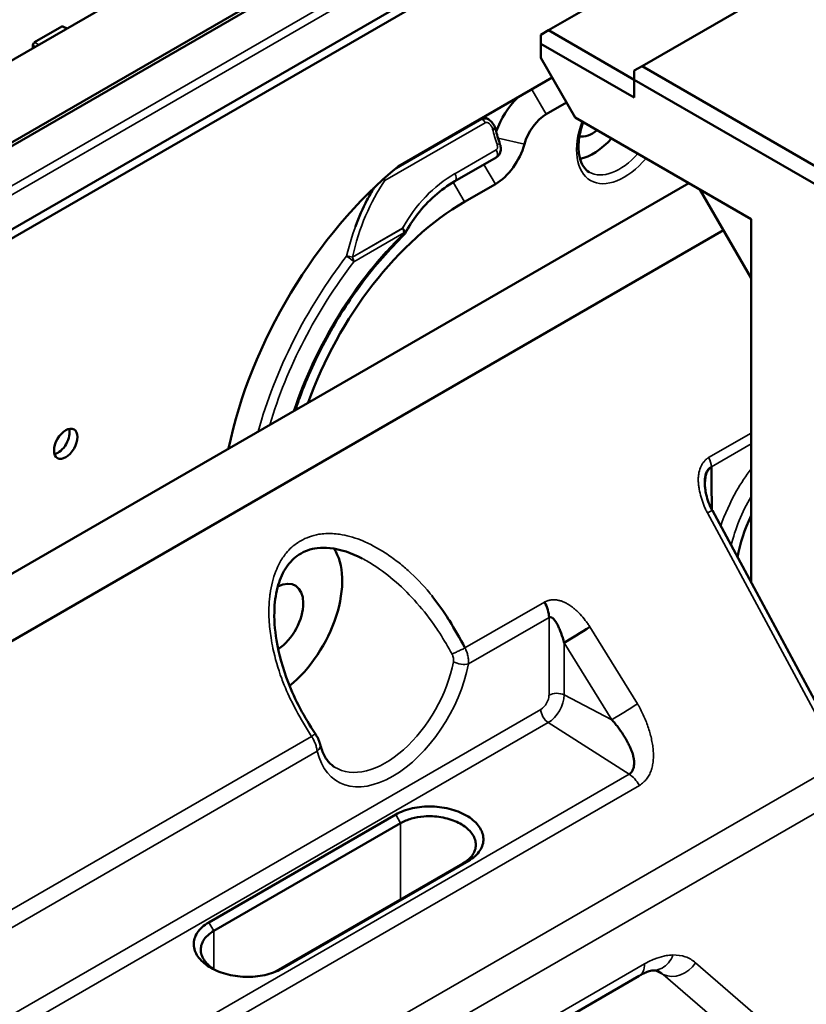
# Model space of a CAD drawing. Header units: millimetres. Extents: x 0 to 14369, y -869 to 2970.
# Tile 746 of 787: x 3758 to 3794, y 1901 to 1946. Entities that reach past the tile are written whole.
import ezdxf

# ---------------------------------------------------------------- set-up
doc = ezdxf.new("R2010")
doc.units = ezdxf.units.MM
doc.header["$LTSCALE"] = 10
doc.layers.add('Sichtbar (ISO)', color=7, linetype='Continuous', lineweight=50)
doc.layers.add('Sichtbar schmal (ISO)', color=7, linetype='Continuous', lineweight=35)

msp = doc.modelspace()

# ---------------------------------------------------------------- linework, layer by layer
at = {"layer": 'Sichtbar (ISO)'}
for p, q in [((3882.613, 2015.845), (3706.686, 1914.274)), ((3706.686, 1914.274), (3882.613, 2015.845)), ((3709.99, 1912.297), (3885.674, 2013.728)), ((3885.674, 2013.728), (3709.99, 1912.297)), ((3710.125, 1912.541), (3885.398, 2013.735)), ((3885.398, 2013.735), (3710.125, 1912.541)), ((3782.028, 1945.076), (3813.037, 1962.979)), ((3712.873, 1910.17), (3780.967, 1949.485)), ((3713.227, 1909.966), (3781.321, 1949.281)), ((3796.499, 1949.348), (3786.271, 1943.443)), ((3758.689, 1944.526), (3759.933, 1945.244)), ((3759.981, 1945.251), (3760.18, 1945.158)), ((3782.028, 1945.076), (3781.674, 1944.872)), ((3781.674, 1944.463), (3781.674, 1944.872)), ((3785.917, 1942.83), (3782.028, 1945.076)), ((3758.618, 1944.404), (3758.618, 1944.256)), ((3785.917, 1942.014), (3781.674, 1944.463)), ((3781.674, 1944.463), (3781.674, 1943.816)), ((3783.235, 1941.113), (3781.674, 1943.816)), ((3786.271, 1943.443), (3785.917, 1943.239)), ((3786.271, 1943.443), (3797.938, 1936.707)), ((3785.917, 1943.239), (3785.917, 1942.83)), ((3782.19, 1942.924), (3775.195, 1938.885)), ((3785.917, 1942.83), (3797.584, 1936.094)), ((3785.917, 1942.83), (3785.917, 1942.014)), ((3782.844, 1941.791), (3781.922, 1941.259)), ((3779.294, 1941.035), (3779.106, 1941.143)), ((3779.294, 1941.035), (3779.106, 1941.143)), ((3791.22, 1936.502), (3783.235, 1941.113)), ((3777.772, 1938.215), (3779.651, 1939.3)), ((3777.772, 1938.215), (3779.651, 1939.3)), ((3788.392, 1938.135), (3658.673, 1863.242)), ((3779.61, 1938.087), (3778.21, 1937.278)), ((3791.22, 1933.814), (3788.892, 1937.847)), ((3791.22, 1919.999), (3791.22, 1936.502)), ((3789.964, 1935.99), (3659.514, 1860.675)), ((3775.399, 1936.079), (3775.399, 1936.079)), ((3775.511, 1935.848), (3775.511, 1935.848)), ((3789.124, 1924.399), (3789.124, 1924.442)), ((3789.463, 1923.267), (3795.543, 1911.96)), ((3778.072, 1917.319), (3778.072, 1917.319)), ((3777.825, 1916.826), (3777.825, 1916.827)), ((3766.601, 1904.555), (3775.087, 1909.454)), ((3766.825, 1904.167), (3775.311, 1909.066)), ((3778.139, 1907.234), (3769.654, 1902.335)), ((3778.386, 1907.349), (3769.901, 1902.45)), ((3786.386, 1902.65), (3786.385, 1902.65)), ((3786.137, 1902.124), (3673.477, 1837.08))]:
    msp.add_line(p, q, dxfattribs=at)
for end in [331.0316, 331.0342]:
    msp.add_arc((3775.249, 1935.992), 0.3, 314.3792, end, dxfattribs=at)
for centre, major_axis, ratio, start_param, end_param in [((3759.933, 1945.163), (-0.0503, -0.0868), 0.576, 3.193295, 3.927727), ((3758.689, 1944.444), (0.0502, 0.0865), 0.5787, 0.788491, 2.356949), ((3781.215, 1940.442), (-1.25, -2.165), 0.57735, 4.275157, 5.016157), ((3781.922, 1940.034), (-0.75, -1.299), 0.57735, 3.926991, 5.13258), ((3784.043, 1941.708), (-0.8, -1.386), 0.57735, 0.212862, 0.958774), ((3779.61, 1939.72), (-1, -1.732), 0.57735, 0.785398, 1.990987), ((3779.538, 1939.807), (0.283, 0.1), 0.128698, 6.28289, 6.283185), ((3779.538, 1939.807), (0.283, 0.1), 0.128698, 6.28289, 6.283185), ((3784.043, 1941.708), (1.375, 2.382), 0.57735, 3.620344, 4.37156), ((3779.501, 1939.56), (0.15, -0.26), 0.57735, 0, 0.001891), ((3779.501, 1939.56), (0.15, -0.26), 0.57735, 0, 0.001536), ((3777.255, 1928.644), (-7.15, -12.384), 0.57735, 4.132187, 5.232447), ((3776.088, 1929.318), (6.125, 10.608), 0.57735, 1.018593, 1.018598), ((3778.21, 1928.093), (-5.625, -9.743), 0.57735, 3.926991, 5.027286), ((3759.754, 1926.5), (-0.375, -0.65), 0.57735, 0.490883, 2.65071), ((3759.754, 1926.5), (0.375, 0.65), 0.57735, 3.632475, 5.792303), ((3759.754, 1926.5), (0.375, 0.65), 0.57735, 3.632475, 5.792303), ((3789.125, 1924.39), (0.0027, -0.0493), 0.015959, 3.701203, 4.291766), ((3794.049, 1922.214), (2.5, 4.33), 0.57735, 1.712693, 2.128938), ((3769.654, 1918.335), (2.125, 3.681), 0.57735, 4.134425, 6.003017), ((3769.654, 1918.335), (0.875, 1.516), 0.57735, 4.006766, 7.003698), ((3772.695, 1916.492), (4.345, -7.526), 0.577262, 1.55915, 1.559196), ((3781.339, 1918.815), (-0.5, 0.866), 0.57735, 3.926991, 4.712389), ((3783.403, 1917.686), (0.851, 0.526), 0.021381, 3.793765, 5.327544), ((3782.4, 1916.055), (1.626, -2.817), 0.57735, 1.84905, 1.849071), ((3771.159, 1912.535), (0.494, 0.118), 0.696956, 6.279413, 6.307769), ((3783.334, 1913.578), (2.069, -3.583), 0.576557, 0.449337, 0.449355)]:
    msp.add_ellipse(centre, major_axis=major_axis, ratio=ratio, start_param=start_param, end_param=end_param, dxfattribs=at)
msp.add_ellipse((3760.108, 1926.296), major_axis=(-0.375, -0.65), ratio=0.57735, dxfattribs=at)
for points, knots in [([(3779.313, 1941.018), (3779.273, 1941.046), (3779.23, 1941.064), (3779.186, 1941.071), (3779.123, 1941.081), (3779.06, 1941.067), (3779.003, 1941.034)], [0.5774043, 0.5774043, 0.5774043, 0.5774043, 0.75, 0.75, 0.75, 1, 1, 1, 1]), ([(3779.083, 1941.067), (3779.118, 1941.075), (3779.153, 1941.076), (3779.188, 1941.071), (3779.231, 1941.064), (3779.274, 1941.046), (3779.313, 1941.018)], [0.1115702, 0.1115702, 0.1115702, 0.1115702, 0.25, 0.25, 0.25, 0.4237216, 0.4237216, 0.4237216, 0.4237216]), ([(3779.313, 1941.018), (3779.378, 1940.973), (3779.437, 1940.917), (3779.542, 1940.785), (3779.589, 1940.704), (3779.62, 1940.602), (3779.625, 1940.585), (3779.628, 1940.568)], [0, 0, 0, 0, 0.02377848, 0.02377848, 0.05068163, 0.05068163, 0.05600114, 0.05600114, 0.05600114, 0.05600114]), ([(3779.313, 1941.018), (3779.378, 1940.973), (3779.436, 1940.917), (3779.542, 1940.786), (3779.588, 1940.705), (3779.62, 1940.603), (3779.625, 1940.585), (3779.628, 1940.568)], [0.00003926, 0.00003926, 0.00003926, 0.00003926, 0.02375386, 0.02375386, 0.05065042, 0.05065042, 0.05603983, 0.05603983, 0.05603983, 0.05603983]), ([(3783.596, 1940.904), (3783.58, 1940.857), (3783.564, 1940.81), (3783.469, 1940.498), (3783.418, 1940.238), (3783.379, 1939.759), (3783.39, 1939.539), (3783.465, 1939.161), (3783.529, 1939.003), (3783.684, 1938.771), (3783.771, 1938.69), (3783.87, 1938.632)], [5.82376, 5.82376, 5.82376, 5.82376, 5.878137, 5.878137, 6.18383, 6.18383, 6.486182, 6.486182, 6.790313, 6.790313, 7.068583, 7.068583, 7.068583, 7.068583]), ([(3779.486, 1940.588), (3779.554, 1940.594), (3779.62, 1940.589), (3779.628, 1940.57), (3779.628, 1940.569), (3779.628, 1940.569), (3779.628, 1940.568)], [0, 0, 0, 0, 0.5, 0.5, 0.5, 0.5157914, 0.5157914, 0.5157914, 0.5157914]), ([(3779.628, 1940.568), (3779.627, 1940.575), (3779.619, 1940.58), (3779.606, 1940.584), (3779.582, 1940.591), (3779.536, 1940.592), (3779.486, 1940.588)], [0.4835702, 0.4835702, 0.4835702, 0.4835702, 0.6666667, 0.6666667, 0.6666667, 1, 1, 1, 1]), ([(3779.821, 1939.907), (3779.847, 1939.832), (3779.861, 1939.752), (3779.859, 1939.641), (3779.855, 1939.607), (3779.835, 1939.52), (3779.812, 1939.466), (3779.754, 1939.381), (3779.719, 1939.346), (3779.671, 1939.312), (3779.661, 1939.306), (3779.651, 1939.3)], [0, 0, 0, 0, 0.02379739, 0.02379739, 0.03400658, 0.03400658, 0.05106154, 0.05106154, 0.06560045, 0.06560045, 0.06905373, 0.06905373, 0.06905373, 0.06905373]), ([(3779.821, 1939.907), (3779.846, 1939.833), (3779.861, 1939.753), (3779.859, 1939.642), (3779.855, 1939.609), (3779.835, 1939.521), (3779.813, 1939.468), (3779.756, 1939.384), (3779.723, 1939.35), (3779.687, 1939.323)], [0, 0, 0, 0, 0.02364659, 0.02364659, 0.03385204, 0.03385204, 0.0509476, 0.0509476, 0.06474025, 0.06474025, 0.06474025, 0.06474025]), ([(3774.53, 1938.315), (3774.554, 1938.294), (3774.576, 1938.271), (3774.596, 1938.246), (3774.596, 1938.245), (3774.596, 1938.245)], [-0.009543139, -0.009543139, -0.009543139, -0.009543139, 0, 0, 0.000117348, 0.000117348, 0.000117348, 0.000117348]), ([(3774.596, 1938.245), (3774.596, 1938.245), (3774.596, 1938.246), (3774.576, 1938.271), (3774.554, 1938.294), (3774.53, 1938.315)], [-0.000117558, -0.000117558, -0.000117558, -0.000117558, 0, 0, 0.009544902, 0.009544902, 0.009544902, 0.009544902]), ([(3777.772, 1938.215), (3777.124, 1937.841), (3776.548, 1937.327), (3775.871, 1936.446), (3775.681, 1936.154), (3775.511, 1935.847)], [0, 0, 0, 0, 0.2796756, 0.2796756, 0.404042, 0.404042, 0.404042, 0.404042]), ([(3777.772, 1938.215), (3777.124, 1937.841), (3776.548, 1937.327), (3775.871, 1936.446), (3775.681, 1936.154), (3775.512, 1935.847)], [0, 0, 0, 0, 0.2796756, 0.2796756, 0.4040211, 0.4040211, 0.4040211, 0.4040211]), ([(3774.101, 1937.916), (3773.99, 1937.737), (3773.682, 1937.194), (3773.412, 1936.584), (3773.255, 1936.156), (3773.254, 1936.151)], [0.1594306, 0.1594306, 0.1594306, 0.1594306, 0.3333333, 0.6666667, 0.6704928, 0.6704928, 0.6704928, 0.6704928]), ([(3775.474, 1935.958), (3775.465, 1935.984), (3775.45, 1936.011), (3775.422, 1936.051), (3775.411, 1936.064), (3775.4, 1936.077), (3775.4, 1936.078), (3775.399, 1936.078)], [-0.0152082, -0.0152082, -0.0152082, -0.0152082, -0.00504038, -0.00504038, 0, 0, 0.00020872, 0.00020872, 0.00020872, 0.00020872]), ([(3775.459, 1935.778), (3774.793, 1935.127), (3774.155, 1934.395), (3772.975, 1932.817), (3772.433, 1931.971), (3771.478, 1930.216), (3771.065, 1929.308), (3770.659, 1928.205), (3770.592, 1928.014), (3770.529, 1927.822)], [1.9052067, 1.9052067, 1.9052067, 1.9052067, 2.1524839, 2.1524839, 2.3997611, 2.3997611, 2.6470383, 2.6470383, 2.6990766, 2.6990766, 2.6990766, 2.6990766]), ([(3775.459, 1935.778), (3774.793, 1935.127), (3774.155, 1934.395), (3772.975, 1932.817), (3772.433, 1931.971), (3771.478, 1930.216), (3771.065, 1929.308), (3770.659, 1928.205), (3770.592, 1928.014), (3770.529, 1927.822)], [1.9052067, 1.9052067, 1.9052067, 1.9052067, 2.1524839, 2.1524839, 2.3997611, 2.3997611, 2.6470383, 2.6470383, 2.6990766, 2.6990766, 2.6990766, 2.6990766]), ([(3789.122, 1924.431), (3789.122, 1924.448), (3789.122, 1924.464), (3789.122, 1924.48), (3789.122, 1924.488), (3789.122, 1924.496), (3789.122, 1924.504), (3789.122, 1924.541), (3789.122, 1924.578), (3789.123, 1924.615), (3789.125, 1924.663), (3789.128, 1924.711), (3789.133, 1924.757), (3789.136, 1924.779), (3789.139, 1924.8), (3789.143, 1924.82), (3789.146, 1924.836), (3789.149, 1924.852), (3789.152, 1924.867), (3789.161, 1924.906), (3789.172, 1924.942), (3789.186, 1924.977), (3789.201, 1925.012), (3789.219, 1925.045), (3789.241, 1925.077), (3789.263, 1925.109), (3789.289, 1925.139), (3789.318, 1925.168), (3789.333, 1925.182), (3789.348, 1925.195), (3789.364, 1925.209), (3789.373, 1925.215), (3789.381, 1925.222), (3789.39, 1925.228), (3789.398, 1925.235), (3789.407, 1925.241), (3789.417, 1925.247)], [0, 0, 0, 0, 0.049273, 0.049273, 0.049273, 0.073789, 0.073789, 0.073789, 0.18509, 0.18509, 0.18509, 0.33324, 0.33324, 0.33324, 0.402454, 0.402454, 0.402454, 0.456725, 0.456725, 0.456725, 0.592543, 0.592543, 0.592543, 0.72836, 0.72836, 0.72836, 0.864178, 0.864178, 0.864178, 0.932086, 0.932086, 0.932086, 0.966041, 0.966041, 0.966041, 1, 1, 1, 1]), ([(3789.4, 1925.236), (3789.397, 1925.234), (3789.393, 1925.231), (3789.39, 1925.228), (3789.381, 1925.222), (3789.373, 1925.215), (3789.365, 1925.209), (3789.349, 1925.195), (3789.334, 1925.181), (3789.32, 1925.166), (3789.317, 1925.163), (3789.314, 1925.16), (3789.311, 1925.157), (3789.288, 1925.131), (3789.268, 1925.102), (3789.251, 1925.072), (3789.232, 1925.041), (3789.216, 1925.007), (3789.202, 1924.971), (3789.189, 1924.937), (3789.177, 1924.901), (3789.167, 1924.862), (3789.157, 1924.827), (3789.15, 1924.79), (3789.144, 1924.752), (3789.137, 1924.706), (3789.132, 1924.659), (3789.128, 1924.613), (3789.125, 1924.576), (3789.123, 1924.54), (3789.122, 1924.504), (3789.122, 1924.496), (3789.122, 1924.487), (3789.122, 1924.479), (3789.122, 1924.463), (3789.122, 1924.447), (3789.122, 1924.431)], [0.0246692, 0.0246692, 0.0246692, 0.0246692, 0.0409672, 0.0409672, 0.0409672, 0.0808954, 0.0808954, 0.0808954, 0.1576429, 0.1576429, 0.1576429, 0.1731891, 0.1731891, 0.1731891, 0.2997321, 0.2997321, 0.2997321, 0.4298582, 0.4298582, 0.4298582, 0.5542256, 0.5542256, 0.5542256, 0.6707633, 0.6707633, 0.6707633, 0.8123564, 0.8123564, 0.8123564, 0.9236762, 0.9236762, 0.9236762, 0.9500473, 0.9500473, 0.9500473, 1, 1, 1, 1]), ([(3789.417, 1925.247), (3789.424, 1924.702), (3789.431, 1924.054), (3789.432, 1923.41), (3789.432, 1923.308)], [0.0000002, 0.0000002, 0.0000002, 0.0000002, 0.3333333, 0.3957709, 0.3957709, 0.3957709, 0.3957709]), ([(3789.123, 1924.409), (3789.123, 1924.41), (3789.123, 1924.41), (3789.123, 1924.41), (3789.123, 1924.41), (3789.123, 1924.41), (3789.123, 1924.41), (3789.123, 1924.41), (3789.123, 1924.41), (3789.123, 1924.409), (3789.123, 1924.409), (3789.123, 1924.409), (3789.123, 1924.408), (3789.123, 1924.407), (3789.123, 1924.406), (3789.123, 1924.404), (3789.123, 1924.402), (3789.124, 1924.397), (3789.124, 1924.393), (3789.125, 1924.378), (3789.126, 1924.367), (3789.13, 1924.326), (3789.133, 1924.295), (3789.148, 1924.173), (3789.164, 1924.08), (3789.24, 1923.743), (3789.331, 1923.494), (3789.455, 1923.265)], [0, 0, 0, 0, 0.000101, 0.000101, 0.0001657, 0.0001657, 0.0002108, 0.0002108, 0.000309, 0.000309, 0.0004295, 0.0004295, 0.0006062, 0.0006062, 0.0009042, 0.0009042, 0.0014801, 0.0014801, 0.0027639, 0.0027639, 0.0060893, 0.0060893, 0.0157381, 0.0157381, 0.0447197, 0.0447197, 0.1229007, 0.1229007, 0.1229007, 0.1229007]), ([(3773.569, 1921.084), (3773.089, 1921.334), (3772.58, 1921.509), (3771.902, 1921.578), (3771.71, 1921.577), (3771.224, 1921.518), (3770.941, 1921.419), (3770.478, 1921.118), (3770.284, 1920.923), (3769.969, 1920.458), (3769.844, 1920.182), (3769.657, 1919.553), (3769.602, 1919.191), (3769.56, 1918.351), (3769.595, 1917.861), (3769.78, 1916.735), (3769.964, 1916.089), (3770.52, 1914.654), (3770.938, 1913.863), (3771.433, 1913.14)], [0, 0, 0, 0, 0.175236, 0.175236, 0.246085, 0.246085, 0.362695, 0.362695, 0.468528, 0.468528, 0.575825, 0.575825, 0.696329, 0.696329, 0.849159, 0.849159, 1.050553, 1.050553, 1.313824, 1.313824, 1.313824, 1.313824]), ([(3778.23, 1917.02), (3778, 1917.464), (3777.764, 1917.879), (3777.523, 1918.264), (3777.512, 1918.281), (3777.502, 1918.298), (3777.491, 1918.314), (3777.259, 1918.68), (3777.022, 1919.019), (3776.778, 1919.329), (3776.76, 1919.352), (3776.742, 1919.375), (3776.723, 1919.398)], [0, 0, 0, 0, 0.05, 0.05, 0.05, 0.0521595, 0.0521595, 0.0521595, 0.1, 0.1, 0.1, 0.1035993, 0.1035993, 0.1035993, 0.1035993]), ([(3782.388, 1918.159), (3782.371, 1918.187), (3782.351, 1918.217), (3782.322, 1918.256), (3782.307, 1918.275), (3782.287, 1918.301), (3782.251, 1918.342), (3782.21, 1918.379), (3782.141, 1918.418), (3782.089, 1918.424), (3782.046, 1918.407)], [0.619134, 0.619134, 0.619134, 0.619134, 0.71875, 0.734375, 0.75, 0.78125, 0.8125, 0.875, 0.90625, 1, 1, 1, 1]), ([(3782.734, 1917.257), (3782.729, 1917.275), (3782.72, 1917.312), (3782.698, 1917.386), (3782.635, 1917.591), (3782.552, 1917.807), (3782.479, 1917.977), (3782.435, 1918.073), (3782.408, 1918.126), (3782.388, 1918.159)], [0, 0, 0, 0, 0.03125, 0.0625, 0.125, 0.375, 0.4375, 0.5, 0.619134, 0.619134, 0.619134, 0.619134]), ([(3785.686, 1911.286), (3785.732, 1911.314), (3785.809, 1911.387), (3785.877, 1911.527), (3785.902, 1911.655), (3785.909, 1911.758), (3785.91, 1911.834), (3785.906, 1911.907), (3785.896, 1911.999), (3785.875, 1912.113), (3785.834, 1912.249), (3785.779, 1912.393), (3785.71, 1912.548), (3785.597, 1912.779), (3785.423, 1913.081), (3785.217, 1913.377), (3785.057, 1913.577), (3784.965, 1913.685), (3784.918, 1913.737), (3784.895, 1913.763)], [0, 0, 0, 0, 0.064077, 0.125975, 0.186824, 0.216344, 0.2447, 0.271548, 0.297156, 0.346406, 0.395986, 0.449249, 0.508624, 0.573515, 0.714215, 0.859992, 0.931355, 0.966092, 1, 1, 1, 1]), ([(3771.43, 1913.133), (3771.467, 1913.078), (3771.502, 1913.021), (3771.574, 1912.884), (3771.609, 1912.803), (3771.639, 1912.702), (3771.645, 1912.681), (3771.65, 1912.661)], [0.00054445, 0.00054445, 0.00054445, 0.00054445, 0.02043961, 0.02043961, 0.04821454, 0.04821454, 0.05511981, 0.05511981, 0.05511981, 0.05511981]), ([(3771.657, 1912.652), (3771.681, 1912.55), (3771.711, 1912.454), (3771.778, 1912.275), (3771.816, 1912.192), (3771.899, 1912.04), (3771.943, 1911.971), (3772.039, 1911.847), (3772.09, 1911.791), (3772.197, 1911.692), (3772.254, 1911.649), (3772.313, 1911.611)], [3.3790393, 3.3790393, 3.3790393, 3.3790393, 3.4836905, 3.4836905, 3.5883418, 3.5883418, 3.6929931, 3.6929931, 3.7976443, 3.7976443, 3.9022956, 3.9022956, 3.9022956, 3.9022956]), ([(3778.386, 1907.349), (3778.5, 1907.415), (3778.602, 1907.488), (3778.778, 1907.647), (3778.852, 1907.732), (3779.021, 1907.99), (3779.075, 1908.172), (3779.064, 1908.541), (3778.999, 1908.725), (3778.759, 1909.071), (3778.586, 1909.23), (3778.152, 1909.501), (3777.895, 1909.611), (3777.334, 1909.766), (3777.033, 1909.811), (3776.427, 1909.828), (3776.126, 1909.801), (3775.563, 1909.676), (3775.304, 1909.579), (3775.087, 1909.454)], [0.000001, 0.000001, 0.000001, 0.000001, 0.0483403, 0.0483403, 0.0966192, 0.0966192, 0.1872762, 0.1872762, 0.277959, 0.277959, 0.3686136, 0.3686136, 0.4592114, 0.4592114, 0.5496911, 0.5496911, 0.6400034, 0.6400034, 0.7316416, 0.7316416, 0.7316416, 0.7316416]), ([(3775.311, 1909.066), (3775.454, 1909.149), (3775.618, 1909.217), (3775.977, 1909.319), (3776.17, 1909.353), (3776.497, 1909.378), (3776.627, 1909.38), (3776.886, 1909.368), (3777.016, 1909.354), (3777.27, 1909.312), (3777.395, 1909.284), (3777.634, 1909.212), (3777.748, 1909.17), (3777.963, 1909.072), (3778.063, 1909.017), (3778.245, 1908.897), (3778.326, 1908.831), (3778.469, 1908.693), (3778.53, 1908.62), (3778.627, 1908.469), (3778.664, 1908.391), (3778.713, 1908.233), (3778.725, 1908.153), (3778.724, 1907.994), (3778.711, 1907.915), (3778.666, 1907.78), (3778.639, 1907.723), (3778.556, 1907.585), (3778.492, 1907.507), (3778.335, 1907.36), (3778.243, 1907.293), (3778.139, 1907.234)], [-0.6293076, -0.6293076, -0.6293076, -0.6293076, -0.568568, -0.568568, -0.5078073, -0.5078073, -0.4688211, -0.4688211, -0.4297914, -0.4297914, -0.3907246, -0.3907246, -0.3516324, -0.3516324, -0.3125305, -0.3125305, -0.2734282, -0.2734282, -0.2343389, -0.2343389, -0.1952771, -0.1952771, -0.1562536, -0.1562536, -0.1172733, -0.1172733, -0.0879658, -0.0879658, -0.0439821, -0.0439821, -0.000001, -0.000001, -0.000001, -0.000001]), ([(3766.601, 1904.555), (3766.487, 1904.489), (3766.385, 1904.416), (3766.209, 1904.257), (3766.135, 1904.172), (3765.967, 1903.914), (3765.913, 1903.732), (3765.924, 1903.363), (3765.988, 1903.179), (3766.229, 1902.833), (3766.402, 1902.675), (3766.836, 1902.404), (3767.092, 1902.294), (3767.654, 1902.138), (3767.955, 1902.093), (3768.561, 1902.076), (3768.861, 1902.104), (3769.425, 1902.228), (3769.684, 1902.325), (3769.901, 1902.45)], [0.000001, 0.000001, 0.000001, 0.000001, 0.0483403, 0.0483403, 0.0966192, 0.0966192, 0.1872762, 0.1872762, 0.277959, 0.277959, 0.3686136, 0.3686136, 0.4592114, 0.4592114, 0.5496911, 0.5496911, 0.6400034, 0.6400034, 0.7316416, 0.7316416, 0.7316416, 0.7316416]), ([(3766.904, 1902.386), (3766.872, 1902.405), (3766.841, 1902.424), (3766.72, 1902.504), (3766.638, 1902.569), (3766.495, 1902.708), (3766.435, 1902.781), (3766.337, 1902.932), (3766.3, 1903.01), (3766.251, 1903.168), (3766.239, 1903.248), (3766.24, 1903.407), (3766.253, 1903.486), (3766.299, 1903.621), (3766.325, 1903.678), (3766.408, 1903.816), (3766.472, 1903.894), (3766.63, 1904.04), (3766.722, 1904.107), (3766.825, 1904.167)], [-0.3256693, -0.3256693, -0.3256693, -0.3256693, -0.3126997, -0.3126997, -0.273573, -0.273573, -0.2344571, -0.2344571, -0.1953659, -0.1953659, -0.1563099, -0.1563099, -0.117294, -0.117294, -0.0879729, -0.0879729, -0.0439802, -0.0439802, -0.000001, -0.000001, -0.000001, -0.000001]), ([(3786.808, 1902.377), (3786.746, 1902.376), (3786.678, 1902.366), (3786.535, 1902.322), (3786.469, 1902.297), (3786.331, 1902.234), (3786.261, 1902.199), (3786.186, 1902.157)], [0, 0, 0, 0, 0.0658785, 0.0658785, 0.1082183, 0.1082183, 0.1441376, 0.1441376, 0.1441376, 0.1441376])]:
    msp.add_open_spline(points, degree=3, knots=knots, dxfattribs=at)
for points in [[(3779.628, 1940.568), (3779.679, 1940.346), (3779.744, 1940.125), (3779.821, 1939.907)], [(3779.628, 1940.568), (3779.679, 1940.346), (3779.744, 1940.125), (3779.821, 1939.907)], [(3769.654, 1902.335), (3769.637, 1902.325), (3769.62, 1902.315), (3769.602, 1902.306)], [(3787.027, 1902.336), (3786.994, 1902.352), (3786.907, 1902.378), (3786.811, 1902.377)]]:
    msp.add_open_spline(points, degree=3, dxfattribs=at)
at = {"layer": 'Sichtbar schmal (ISO)'}
for p, q in [((3883.907, 2010.906), (3711.757, 1911.515)), ((3711.757, 1911.515), (3883.907, 2010.906)), ((3711.86, 1911.166), (3884.011, 2010.558)), ((3884.011, 2010.557), (3711.86, 1911.166)), ((3759.933, 1945.244), (3760.153, 1945.142)), ((3758.741, 1944.327), (3758.618, 1944.404)), ((3758.879, 1944.407), (3758.689, 1944.526)), ((3781.922, 1941.259), (3781.268, 1942.391)), ((3774.596, 1938.245), (3779.153, 1940.876)), ((3779.153, 1940.876), (3774.596, 1938.245)), ((3775.01, 1938.732), (3779.002, 1941.034)), ((3779.003, 1941.034), (3775.012, 1938.733)), ((3778.96, 1941.059), (3779.003, 1941.034)), ((3779.002, 1941.034), (3778.96, 1941.059)), ((3780.931, 1939.899), (3779.732, 1940.179)), ((3779.651, 1939.646), (3777.772, 1938.561)), ((3777.772, 1938.561), (3779.651, 1939.646)), ((3779.61, 1938.087), (3779.095, 1938.979)), ((3778.21, 1937.278), (3777.695, 1938.17)), ((3775.399, 1936.078), (3773.121, 1934.763)), ((3773.121, 1934.763), (3775.399, 1936.079)), ((3773.183, 1934.554), (3775.461, 1935.87)), ((3775.461, 1935.87), (3773.183, 1934.554)), ((3789.292, 1925.665), (3791.22, 1926.779)), ((3791.22, 1926.289), (3789.417, 1925.247)), ((3795.314, 1911.849), (3789.235, 1923.156)), ((3791.127, 1920.173), (3791.22, 1920.173)), ((3778.23, 1917.02), (3781.839, 1919.104)), ((3782.046, 1918.407), (3778.39, 1916.296)), ((3782.046, 1914.876), (3782.046, 1918.407)), ((3783.903, 1917.975), (3786.064, 1914.481)), ((3782.734, 1917.257), (3784.895, 1913.763)), ((3782.734, 1914.886), (3782.734, 1917.257)), ((3784.895, 1913.763), (3782.734, 1914.886)), ((3665.743, 1847.299), (3781.674, 1914.232)), ((3666.069, 1846.693), (3782.01, 1913.631)), ((3782.01, 1913.631), (3785.686, 1911.286)), ((3744.289, 1897.424), (3771.27, 1913.002)), ((3771.524, 1912.332), (3744.449, 1896.7)), ((3663.968, 1836.016), (3795.314, 1911.849)), ((3669.014, 1843.925), (3785.686, 1911.286)), ((3795.713, 1910.446), (3664.398, 1834.631)), ((3786.149, 1910.78), (3669.477, 1843.419)), ((3775.087, 1909.454), (3775.311, 1909.066)), ((3775.311, 1909.066), (3775.311, 1905.601)), ((3778.139, 1907.234), (3778.386, 1907.349)), ((3766.825, 1904.167), (3766.601, 1904.555)), ((3766.825, 1902.434), (3766.825, 1904.167)), ((3673.726, 1837.629), (3786.386, 1902.673)), ((3769.901, 1902.45), (3769.654, 1902.335)), ((3786.87, 1902.375), (3787.236, 1902.196)), ((3788.702, 1902.725), (3796.903, 1895.622)), ((3795.437, 1895.093), (3787.236, 1902.196))]:
    msp.add_line(p, q, dxfattribs=at)
for centre, major_axis, ratio, start_param, end_param in [((3779.003, 1940.789), (0.15, -0.26), 0.57735, 1.570796, 2.356194), ((3779.003, 1940.789), (-0.15, 0.26), 0.57735, 4.712389, 5.497787), ((3785.458, 1940.891), (-1.525, -2.641), 0.57735, 5.018539, 7.547832), ((3781.713, 1940.006), (-1.609, 3.32), 0.519162, 1.153439, 1.357002), ((3781.711, 1940.006), (1.607, -3.318), 0.518908, 4.295224, 4.498902), ((3779.538, 1939.807), (0.283, 0.1), 0.128698, 6.283185, 7.250463), ((3779.538, 1939.807), (0.283, 0.1), 0.128698, 0, 0.967278), ((3779.501, 1939.56), (0.15, -0.26), 0.57735, 0.001891, 1.570796), ((3779.501, 1939.56), (0.15, -0.26), 0.57735, 0.001536, 1.570796), ((3785.245, 1941.014), (-1.375, -2.382), 0.57735, 0, 1.229967), ((3784.433, 1926.306), (-6.441, 12.376), 0.64136, 0.028054, 0.40209), ((3784.377, 1926.382), (6.375, -12.305), 0.643389, 3.170906, 3.54622), ((3777.622, 1938.475), (0.15, -0.26), 0.57735, 6.283176, 7.853982), ((3777.622, 1938.475), (0.15, -0.26), 0.57735, 6.283176, 7.853982), ((3783.791, 1926.21), (6.599, -14.258), 0.618645, 3.486794, 3.818813), ((3783.732, 1926.238), (-6.53, 14.232), 0.618225, 0.347419, 0.680243), ((3778.316, 1928.031), (6.15, 10.652), 0.57735, 1.119809, 1.915211), ((3778.316, 1928.031), (-6.15, -10.652), 0.57735, 4.261401, 5.056803), ((3775.249, 1935.992), (-0.15, 0.26), 0.57735, 3.926991, 4.710874), ((3775.249, 1935.992), (-0.15, 0.26), 0.57735, 3.926991, 4.210667), ((3775.249, 1935.992), (0.21, -0.214), 0.355874, 0, 0.665935), ((3775.249, 1935.992), (0.21, -0.214), 0.355874, 0, 0.665935), ((3778.104, 1928.154), (-7, -12.124), 0.57735, 4.485445, 5.136401), ((3778.104, 1928.154), (7, 12.124), 0.57735, 1.343853, 1.994808), ((3778.316, 1928.031), (-6.85, -11.865), 0.57735, 4.485445, 5.104516), ((3778.316, 1928.031), (6.85, 11.865), 0.57735, 1.343853, 1.962924), ((3772.97, 1934.677), (0.293, -0.066), 0.432656, 1.13144, 2.060545), ((3772.97, 1934.677), (-0.238, 0.183), 0.183712, 3.769369, 5.340166), ((3772.97, 1934.677), (0.238, -0.183), 0.183712, 0.627777, 2.198573), ((3772.97, 1934.677), (0.293, -0.066), 0.432833, 1.131702, 1.557644), ((3772.97, 1934.677), (-0.15, 0.26), 0.57735, 3.926991, 4.711205), ((3772.97, 1934.677), (0.15, -0.26), 0.57735, 0.785398, 1.568853), ((3788.992, 1925.492), (-0.3, 0.52), 0.57735, 3.926989, 4.712389), ((3793.695, 1922.418), (2.5, 4.33), 0.57735, 1.560796, 2.055659), ((3788.919, 1922.974), (0.541, 0.291), 0.021381, 0.005996, 0.934786), ((3774.851, 1916.012), (-3.066, 4.94), 0.478867, 4.564236, 4.754493), ((3774.957, 1915.274), (-2.497, -4.326), 0.57735, 5.735234, 8.401933), ((3774.616, 1915.471), (-2.248, -3.893), 0.57735, 6.25849, 8.401933), ((3778.036, 1916.505), (-0.5, 0.093), 0.425335, 0.929656, 2.434014), ((3781.674, 1914.661), (0.263, 0.455), 0.57735, 3.926991, 5.497787), ((3782.01, 1914.468), (-0.512, -0.888), 0.57735, 0.785398, 2.356194), ((3782.4, 1914.672), (0.5, 0), 0.57735, 0.837758, 2.356194), ((3785.564, 1914.192), (0.851, 0.526), 0.021381, 3.793765, 5.327545), ((3782.028, 1914.028), (0.25, -0.433), 0.57735, 3.926991, 5.445427), ((3771.159, 1912.535), (0.494, 0.118), 0.696956, 5.363101, 6.279413), ((3774.616, 1915.471), (-2.248, -3.893), 0.57735, 5.851684, 5.852811), ((3785.649, 1910.492), (0.5, -0.866), 0.57735, 1.570796, 2.303834), ((3785.537, 1903.163), (0.6, -1.039), 0.57735, 0, 0.785398), ((3787.853, 1903.215), (-0.786, -0.907), 0.811503, 0.207282, 1.725719)]:
    msp.add_ellipse(centre, major_axis=major_axis, ratio=ratio, start_param=start_param, end_param=end_param, dxfattribs=at)
for points in [[(3779.153, 1940.876), (3779.181, 1940.889), (3779.24, 1940.895), (3779.342, 1940.838), (3779.435, 1940.728), (3779.472, 1940.638), (3779.486, 1940.588)], [(3772.858, 1934.82), (3773.132, 1935.985), (3773.552, 1937.026), (3774.1, 1937.915)], [(3775.517, 1935.926), (3775.501, 1935.982), (3775.449, 1936.04), (3775.399, 1936.078)], [(3775.511, 1935.848), (3775.523, 1935.869), (3775.525, 1935.897), (3775.517, 1935.926)], [(3786.357, 1902.434), (3786.357, 1902.434), (3786.357, 1902.434), (3786.356, 1902.434)], [(3787.236, 1902.196), (3787.172, 1902.252), (3787.102, 1902.298), (3787.027, 1902.336)]]:
    msp.add_open_spline(points, degree=3, dxfattribs=at)
for points, knots in [([(3779.486, 1940.588), (3779.471, 1940.639), (3779.453, 1940.685), (3779.428, 1940.725), (3779.403, 1940.766), (3779.372, 1940.802), (3779.34, 1940.829), (3779.308, 1940.856), (3779.275, 1940.875), (3779.243, 1940.884), (3779.212, 1940.892), (3779.182, 1940.889), (3779.153, 1940.876)], [0, 0, 0, 0, 0.25, 0.25, 0.25, 0.5, 0.5, 0.5, 0.75, 0.75, 0.75, 1, 1, 1, 1]), ([(3779.688, 1939.894), (3779.698, 1939.866), (3779.704, 1939.839), (3779.707, 1939.814), (3779.708, 1939.806), (3779.709, 1939.799), (3779.709, 1939.792), (3779.71, 1939.775), (3779.709, 1939.757), (3779.707, 1939.741), (3779.705, 1939.73), (3779.703, 1939.72), (3779.7, 1939.71), (3779.699, 1939.708), (3779.698, 1939.706), (3779.697, 1939.704), (3779.695, 1939.697), (3779.692, 1939.69), (3779.688, 1939.684), (3779.683, 1939.676), (3779.678, 1939.669), (3779.672, 1939.662), (3779.665, 1939.656), (3779.659, 1939.651), (3779.651, 1939.646)], [0, 0, 0, 0, 0.259768, 0.259768, 0.259768, 0.333333, 0.333333, 0.333333, 0.514367, 0.514367, 0.514367, 0.637838, 0.637838, 0.637838, 0.666667, 0.666667, 0.666667, 0.761613, 0.761613, 0.761613, 0.883676, 0.883676, 0.883676, 1, 1, 1, 1]), ([(3779.651, 1939.646), (3779.659, 1939.651), (3779.665, 1939.656), (3779.672, 1939.662), (3779.678, 1939.669), (3779.683, 1939.676), (3779.688, 1939.684), (3779.692, 1939.69), (3779.695, 1939.696), (3779.697, 1939.704), (3779.698, 1939.706), (3779.699, 1939.708), (3779.7, 1939.71), (3779.703, 1939.72), (3779.705, 1939.73), (3779.707, 1939.741), (3779.709, 1939.757), (3779.71, 1939.775), (3779.709, 1939.792), (3779.709, 1939.799), (3779.708, 1939.806), (3779.707, 1939.814), (3779.704, 1939.839), (3779.698, 1939.866), (3779.688, 1939.894)], [0, 0, 0, 0, 0.1163962, 0.1163962, 0.1163962, 0.2385154, 0.2385154, 0.2385154, 0.3333333, 0.3333333, 0.3333333, 0.3623117, 0.3623117, 0.3623117, 0.4857723, 0.4857723, 0.4857723, 0.6666667, 0.6666667, 0.6666667, 0.7403135, 0.7403135, 0.7403135, 1, 1, 1, 1]), ([(3775.474, 1935.958), (3775.496, 1935.973), (3775.496, 1935.973), (3775.496, 1935.973), (3775.496, 1935.973), (3775.496, 1935.973), (3775.496, 1935.973), (3775.496, 1935.973), (3775.496, 1935.973), (3775.496, 1935.973), (3775.496, 1935.973), (3775.496, 1935.973), (3775.496, 1935.972), (3775.497, 1935.972), (3775.497, 1935.971), (3775.499, 1935.967), (3775.501, 1935.964), (3775.509, 1935.949), (3775.513, 1935.937), (3775.517, 1935.926)], [-0.007321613, -0.007321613, -0.007321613, -0.007321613, -0.007315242, -0.007315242, -0.007313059, -0.007313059, -0.007306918, -0.007306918, -0.007292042, -0.007292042, -0.007276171, -0.007276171, -0.007263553, -0.007263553, -0.006844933, -0.006844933, -0.005596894, -0.005596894, 0, 0, 0, 0]), ([(3775.517, 1935.926), (3775.524, 1935.902), (3775.524, 1935.879), (3775.517, 1935.86), (3775.516, 1935.856), (3775.514, 1935.851), (3775.512, 1935.847)], [0.0000343, 0.0000343, 0.0000343, 0.0000343, 0.3333333, 0.3333333, 0.3333333, 0.4083247, 0.4083247, 0.4083247, 0.4083247]), ([(3789.235, 1923.156), (3789.22, 1923.185), (3789.191, 1923.242), (3789.137, 1923.358), (3789.049, 1923.565), (3788.944, 1923.867), (3788.871, 1924.17), (3788.835, 1924.408), (3788.821, 1924.583), (3788.822, 1924.752), (3788.844, 1924.968), (3788.896, 1925.167), (3788.981, 1925.346), (3789.064, 1925.468), (3789.149, 1925.557), (3789.218, 1925.614), (3789.26, 1925.644), (3789.281, 1925.658), (3789.292, 1925.665)], [0.0000003, 0.0000003, 0.0000003, 0.0000003, 0.03125, 0.0625, 0.125, 0.25, 0.375, 0.4375, 0.5, 0.5625, 0.625, 0.75, 0.8125, 0.875, 0.9375, 0.96875, 0.984375, 1, 1, 1, 1]), ([(3789.844, 1922.561), (3790.023, 1923.084), (3790.262, 1923.63), (3790.56, 1924.153), (3790.759, 1924.502), (3790.984, 1924.84), (3791.221, 1925.155)], [0.3030027, 0.3030027, 0.3030027, 0.3030027, 0.5, 0.5, 0.5, 0.6311915, 0.6311915, 0.6311915, 0.6311915]), ([(3776.723, 1919.398), (3776.693, 1919.436), (3776.662, 1919.474), (3776.632, 1919.511), (3776.315, 1919.895), (3775.989, 1920.233), (3775.655, 1920.533), (3775.498, 1920.674), (3775.34, 1920.806), (3775.179, 1920.931), (3774.992, 1921.076), (3774.803, 1921.211), (3774.613, 1921.335), (3774.262, 1921.563), (3773.908, 1921.752), (3773.561, 1921.895), (3773.535, 1921.905), (3773.51, 1921.916), (3773.484, 1921.926), (3773.16, 1922.053), (3772.843, 1922.139), (3772.541, 1922.184), (3772.322, 1922.216), (3772.11, 1922.226), (3771.908, 1922.216), (3771.802, 1922.21), (3771.699, 1922.199), (3771.599, 1922.181), (3771.297, 1922.13), (3771.023, 1922.028), (3770.779, 1921.888), (3770.739, 1921.865), (3770.699, 1921.841), (3770.66, 1921.815), (3770.454, 1921.682), (3770.274, 1921.519), (3770.114, 1921.326), (3770.002, 1921.19), (3769.9, 1921.038), (3769.81, 1920.868), (3769.75, 1920.755), (3769.695, 1920.636), (3769.645, 1920.509), (3769.525, 1920.203), (3769.436, 1919.857), (3769.384, 1919.482), (3769.379, 1919.445), (3769.374, 1919.407), (3769.37, 1919.369), (3769.33, 1919.03), (3769.32, 1918.67), (3769.34, 1918.292), (3769.354, 1918.027), (3769.383, 1917.755), (3769.427, 1917.475), (3769.451, 1917.315), (3769.481, 1917.153), (3769.516, 1916.989), (3769.609, 1916.55), (3769.739, 1916.097), (3769.912, 1915.631), (3769.948, 1915.533), (3769.987, 1915.434), (3770.027, 1915.335), (3770.167, 1914.992), (3770.33, 1914.643), (3770.516, 1914.288), (3770.533, 1914.256), (3770.55, 1914.224), (3770.567, 1914.192), (3770.774, 1913.803), (3771.009, 1913.407), (3771.27, 1913.002)], [0.1035993, 0.1035993, 0.1035993, 0.1035993, 0.1095512, 0.1095512, 0.1095512, 0.171146, 0.171146, 0.171146, 0.2, 0.2, 0.2, 0.233542, 0.233542, 0.233542, 0.2954238, 0.2954238, 0.2954238, 0.3, 0.3, 0.3, 0.3579279, 0.3579279, 0.3579279, 0.4, 0.4, 0.4, 0.4221383, 0.4221383, 0.4221383, 0.4888599, 0.4888599, 0.4888599, 0.5, 0.5, 0.5, 0.5585883, 0.5585883, 0.5585883, 0.6, 0.6, 0.6, 0.6274021, 0.6274021, 0.6274021, 0.6934117, 0.6934117, 0.6934117, 0.7, 0.7, 0.7, 0.7588184, 0.7588184, 0.7588184, 0.8, 0.8, 0.8, 0.8236335, 0.8236335, 0.8236335, 0.8866814, 0.8866814, 0.8866814, 0.9, 0.9, 0.9, 0.9458909, 0.9458909, 0.9458909, 0.95, 0.95, 0.95, 1, 1, 1, 1]), ([(3773.569, 1921.084), (3773.747, 1920.991), (3773.926, 1920.886), (3774.105, 1920.77), (3774.44, 1920.554), (3774.775, 1920.299), (3775.102, 1920.011), (3775.429, 1919.724), (3775.748, 1919.403), (3776.052, 1919.056), (3776.356, 1918.71), (3776.644, 1918.337), (3776.912, 1917.947), (3776.971, 1917.861), (3777.029, 1917.774), (3777.086, 1917.687)], [0.7399138, 0.7399138, 0.7399138, 0.7399138, 0.7769764, 0.7769764, 0.7769764, 0.8462205, 0.8462205, 0.8462205, 0.9154646, 0.9154646, 0.9154646, 0.9847087, 0.9847087, 0.9847087, 1, 1, 1, 1]), ([(3781.839, 1919.104), (3781.844, 1919.107), (3781.85, 1919.11), (3781.855, 1919.113), (3781.861, 1919.116), (3781.866, 1919.118), (3781.872, 1919.121), (3781.883, 1919.126), (3781.893, 1919.132), (3781.904, 1919.136), (3781.926, 1919.146), (3781.949, 1919.155), (3781.971, 1919.163), (3781.993, 1919.171), (3782.015, 1919.177), (3782.038, 1919.183), (3782.06, 1919.189), (3782.083, 1919.194), (3782.106, 1919.198), (3782.128, 1919.202), (3782.151, 1919.205), (3782.174, 1919.207), (3782.197, 1919.209), (3782.22, 1919.21), (3782.243, 1919.21), (3782.266, 1919.211), (3782.289, 1919.21), (3782.312, 1919.209), (3782.324, 1919.208), (3782.335, 1919.207), (3782.347, 1919.206), (3782.358, 1919.205), (3782.37, 1919.204), (3782.381, 1919.202), (3782.393, 1919.201), (3782.405, 1919.199), (3782.416, 1919.197), (3782.428, 1919.195), (3782.44, 1919.193), (3782.451, 1919.191), (3782.474, 1919.186), (3782.498, 1919.181), (3782.521, 1919.174), (3782.544, 1919.168), (3782.568, 1919.161), (3782.591, 1919.154), (3782.614, 1919.146), (3782.637, 1919.138), (3782.661, 1919.129), (3782.707, 1919.11), (3782.753, 1919.089), (3782.8, 1919.066), (3782.846, 1919.042), (3782.892, 1919.016), (3782.937, 1918.988), (3782.983, 1918.959), (3783.028, 1918.929), (3783.073, 1918.896), (3783.118, 1918.863), (3783.162, 1918.828), (3783.206, 1918.791), (3783.249, 1918.754), (3783.293, 1918.715), (3783.335, 1918.675), (3783.377, 1918.635), (3783.419, 1918.593), (3783.46, 1918.549), (3783.542, 1918.462), (3783.62, 1918.37), (3783.695, 1918.273), (3783.732, 1918.225), (3783.768, 1918.176), (3783.802, 1918.126), (3783.82, 1918.101), (3783.837, 1918.076), (3783.854, 1918.051), (3783.871, 1918.026), (3783.887, 1918), (3783.903, 1917.975)], [0, 0, 0, 0, 0.007812, 0.007812, 0.007812, 0.015625, 0.015625, 0.015625, 0.03125, 0.03125, 0.03125, 0.0625, 0.0625, 0.0625, 0.09375, 0.09375, 0.09375, 0.125, 0.125, 0.125, 0.15625, 0.15625, 0.15625, 0.1875, 0.1875, 0.1875, 0.21875, 0.21875, 0.21875, 0.234375, 0.234375, 0.234375, 0.25, 0.25, 0.25, 0.265625, 0.265625, 0.265625, 0.28125, 0.28125, 0.28125, 0.3125, 0.3125, 0.3125, 0.34375, 0.34375, 0.34375, 0.375, 0.375, 0.375, 0.4375, 0.4375, 0.4375, 0.500005, 0.500005, 0.500005, 0.5625, 0.5625, 0.5625, 0.625, 0.625, 0.625, 0.6875, 0.6875, 0.6875, 0.75, 0.75, 0.75, 0.875, 0.875, 0.875, 0.9375, 0.9375, 0.9375, 0.96875, 0.96875, 0.96875, 1, 1, 1, 1]), ([(3777.644, 1916.735), (3777.661, 1916.744), (3777.699, 1916.765), (3777.767, 1916.799), (3777.843, 1916.835), (3777.925, 1916.874), (3778.009, 1916.914), (3778.087, 1916.951), (3778.163, 1916.987), (3778.197, 1917.004), (3778.219, 1917.015), (3778.23, 1917.02)], [0, 0, 0, 0, 0.117041, 0.234953, 0.354432, 0.475755, 0.597076, 0.716519, 0.834409, 0.917237, 1, 1, 1, 1]), ([(3777.705, 1916.391), (3777.71, 1916.419), (3777.713, 1916.448), (3777.712, 1916.476), (3777.712, 1916.505), (3777.709, 1916.534), (3777.704, 1916.563), (3777.699, 1916.592), (3777.691, 1916.621), (3777.681, 1916.65), (3777.676, 1916.664), (3777.67, 1916.679), (3777.664, 1916.693), (3777.661, 1916.7), (3777.658, 1916.707), (3777.654, 1916.714), (3777.651, 1916.721), (3777.647, 1916.728), (3777.644, 1916.735)], [0, 0, 0, 0, 0.25, 0.25, 0.25, 0.5, 0.5, 0.5, 0.75, 0.75, 0.75, 0.875, 0.875, 0.875, 0.9375, 0.9375, 0.9375, 1, 1, 1, 1]), ([(3778.39, 1916.296), (3778.395, 1916.353), (3778.396, 1916.471), (3778.369, 1916.656), (3778.323, 1916.811), (3778.28, 1916.917), (3778.253, 1916.976), (3778.238, 1917.006), (3778.23, 1917.02)], [0, 0, 0, 0, 0.25, 0.5, 0.75, 0.875, 0.9375, 1, 1, 1, 1]), ([(3786.064, 1914.481), (3786.088, 1914.441), (3786.111, 1914.4), (3786.134, 1914.359), (3786.156, 1914.318), (3786.178, 1914.276), (3786.2, 1914.234), (3786.243, 1914.15), (3786.285, 1914.065), (3786.325, 1913.979), (3786.405, 1913.805), (3786.477, 1913.628), (3786.539, 1913.449), (3786.6, 1913.271), (3786.652, 1913.091), (3786.692, 1912.913), (3786.712, 1912.824), (3786.729, 1912.735), (3786.743, 1912.647), (3786.758, 1912.559), (3786.768, 1912.472), (3786.776, 1912.386), (3786.783, 1912.3), (3786.787, 1912.215), (3786.787, 1912.132), (3786.787, 1912.05), (3786.783, 1911.969), (3786.775, 1911.89), (3786.767, 1911.811), (3786.755, 1911.734), (3786.739, 1911.66), (3786.731, 1911.622), (3786.722, 1911.586), (3786.712, 1911.55), (3786.702, 1911.514), (3786.69, 1911.479), (3786.678, 1911.444), (3786.666, 1911.41), (3786.653, 1911.376), (3786.639, 1911.343), (3786.624, 1911.31), (3786.609, 1911.278), (3786.592, 1911.247), (3786.558, 1911.184), (3786.52, 1911.124), (3786.476, 1911.068), (3786.432, 1911.012), (3786.383, 1910.96), (3786.328, 1910.912), (3786.274, 1910.864), (3786.214, 1910.82), (3786.149, 1910.78)], [0.0000014, 0.0000014, 0.0000014, 0.0000014, 0.03125, 0.03125, 0.03125, 0.0625, 0.0625, 0.0625, 0.125, 0.125, 0.125, 0.25, 0.25, 0.25, 0.375, 0.375, 0.375, 0.4375, 0.4375, 0.4375, 0.5, 0.5, 0.5, 0.5625, 0.5625, 0.5625, 0.625, 0.625, 0.625, 0.6875, 0.6875, 0.6875, 0.71875, 0.71875, 0.71875, 0.75, 0.75, 0.75, 0.78125, 0.78125, 0.78125, 0.8125, 0.8125, 0.8125, 0.875, 0.875, 0.875, 0.9375, 0.9375, 0.9375, 1, 1, 1, 1]), ([(3771.27, 1913.002), (3771.307, 1913.029), (3771.367, 1913.076), (3771.398, 1913.102), (3771.423, 1913.125), (3771.429, 1913.134), (3771.43, 1913.137), (3771.43, 1913.138)], [0, 0, 0, 0, 0.201082, 0.3489421, 0.4986473, 0.6484034, 0.6988365, 0.6988365, 0.6988365, 0.6988365]), ([(3771.524, 1912.332), (3771.519, 1912.383), (3771.499, 1912.489), (3771.445, 1912.658), (3771.382, 1912.803), (3771.329, 1912.903), (3771.296, 1912.96), (3771.279, 1912.988), (3771.27, 1913.002)], [0, 0, 0, 0, 0.25, 0.5, 0.75, 0.875, 0.9375, 1, 1, 1, 1]), ([(3786.386, 1902.673), (3786.497, 1902.736), (3786.608, 1902.794), (3786.718, 1902.843), (3786.754, 1902.86), (3786.79, 1902.875), (3786.826, 1902.89), (3786.972, 1902.949), (3787.118, 1902.994), (3787.259, 1903.025), (3787.294, 1903.033), (3787.329, 1903.04), (3787.363, 1903.046), (3787.468, 1903.065), (3787.57, 1903.076), (3787.67, 1903.077)], [0.0000002, 0.0000002, 0.0000002, 0.0000002, 0.2513226, 0.2513226, 0.2513226, 0.3333333, 0.3333333, 0.3333333, 0.6666667, 0.6666667, 0.6666667, 0.7486186, 0.7486186, 0.7486186, 1, 1, 1, 1]), ([(3787.67, 1903.077), (3787.626, 1902.944), (3787.56, 1902.825), (3787.476, 1902.725), (3787.392, 1902.625), (3787.289, 1902.544), (3787.178, 1902.484), (3787.068, 1902.425), (3786.951, 1902.386), (3786.836, 1902.379), (3786.827, 1902.378), (3786.817, 1902.377), (3786.808, 1902.377)], [0.0000177, 0.0000177, 0.0000177, 0.0000177, 0.25, 0.25, 0.25, 0.5, 0.5, 0.5, 0.75, 0.75, 0.75, 0.7708094, 0.7708094, 0.7708094, 0.7708094]), ([(3787.67, 1903.077), (3787.871, 1903.081), (3788.059, 1903.053), (3788.232, 1902.994), (3788.405, 1902.935), (3788.562, 1902.845), (3788.702, 1902.725)], [0, 0, 0, 0, 0.5, 0.5, 0.5, 1, 1, 1, 1])]:
    msp.add_open_spline(points, degree=3, knots=knots, dxfattribs=at)

doc.saveas('drawing.dxf')
